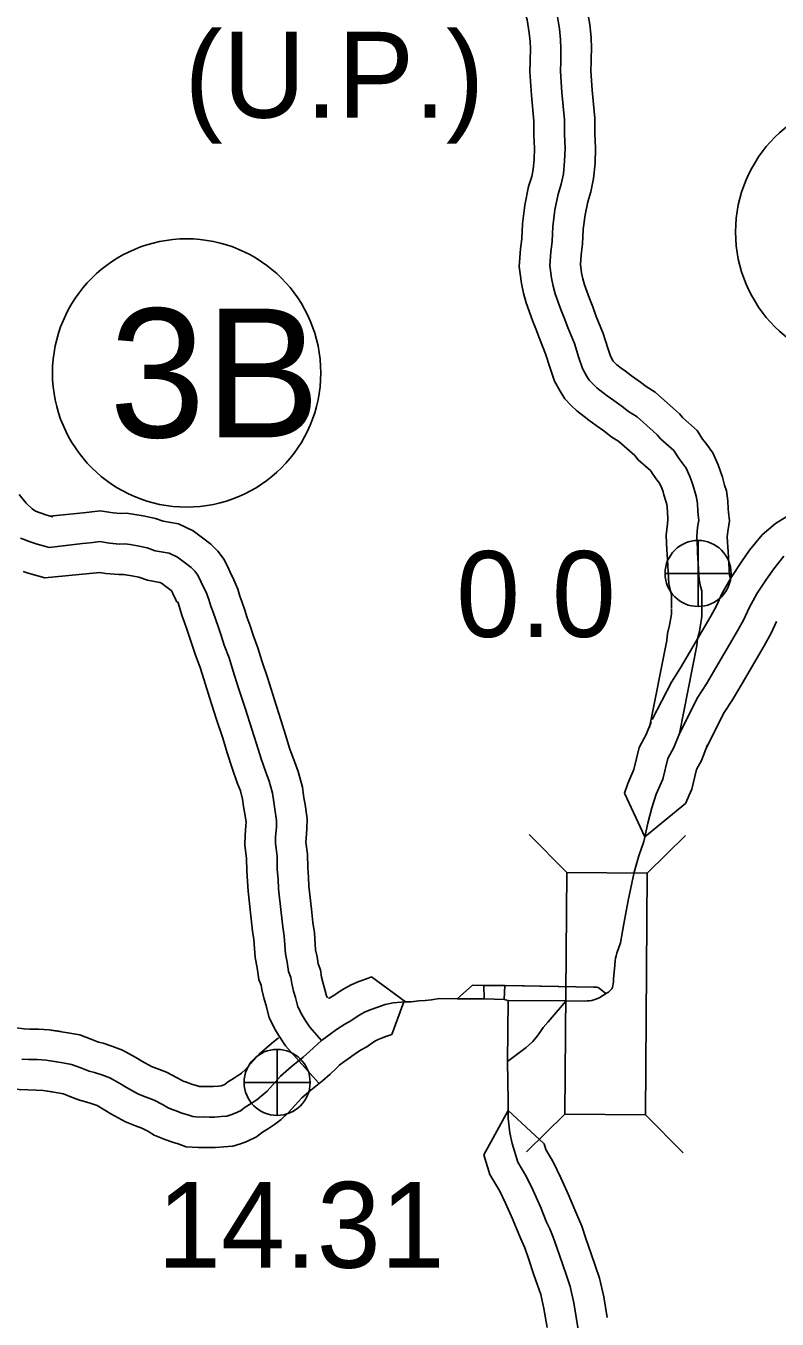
# Model space of a CAD drawing. Extents: x 31699 to 244310, y -8841 to 11474.
# Drawn here: x 136414.8 to 136661.2, y -2238.8 to -1814.7 of the extents above; entities that cross this region are included whole.
import ezdxf

# ---------------------------------------------------------------- set-up
doc = ezdxf.new("R2010")
doc.units = 0
for name, color, linetype in [('B_Logo', 7, 'Continuous'), ('Level 21', 7, 'Continuous'), ('Level 55', 7, 'Continuous'), ('R_Border Notes', 7, 'Continuous'), ('R_XS_EARTHWORK_STAGE1', 7, 'Continuous'), ('R_XS_EARTHWORK_STAGE2', 7, 'Continuous'), ('S_AREA_CALC', 7, 'Continuous'), ('S_WALL', 7, 'Continuous'), ('S_WALL_ANNOT', 7, 'Continuous')]:
    doc.layers.add(name, color=color, linetype=linetype)

msp = doc.modelspace()

# ---------------------------------------------------------------- linework, layer by layer
at = {"layer": 'B_Logo'}
for points in [[(136590.22, -1826.11), (136590.27, -1822.18), (136590.17, -1819.17), (136589.8, -1815.63), (136588.93, -1810.42), (136587.71, -1806.46), (136586.55, -1802.78), (136585.4, -1798.1), (136584.31, -1794.15), (136582.52, -1787.19), (136580.17, -1776.75), (136578.83, -1771.26), (136578.21, -1767.05), (136577.65, -1763.97), (136576.47, -1761.3), (136576.1, -1758.69), (136574.81, -1752.09)], [(136620.57, -1947.65), (136615.26, -1942.92), (136612.42, -1941.22), (136610.37, -1939.52), (136607.59, -1937.62), (136605.42, -1936), (136603.96, -1934.91), (136602.05, -1933.42), (136600.73, -1932.14), (136599.48, -1930.86), (136598.63, -1929.45), (136597.32, -1927.1), (136596.1, -1923.55), (136594.68, -1918.93), (136592.54, -1913.63), (136591.38, -1910.48), (136590.28, -1907.73), (136588.4, -1902.57), (136587.76, -1900.03), (136587.19, -1897.49), (136586.64, -1893.34), (136586.95, -1888.81), (136587.39, -1885.41), (136587.64, -1880.54), (136588.3, -1875.07), (136589.35, -1869.88), (136590.39, -1866.62), (136591.09, -1863.29), (136591.47, -1859.09), (136591.64, -1854.89), (136591.43, -1850.28), (136591.41, -1845.48), (136590.58, -1836.59), (136590.12, -1829.65), (136590.22, -1826.18), (136590.22, -1826.11)], [(136636.48, -2005.55), (136636.48, -2000.02), (136636.09, -1998.61), (136635.59, -1996.27), (136635.08, -1987.52), (136635.03, -1986.18), (136634.81, -1982.04), (136635.1, -1979.25), (136635.46, -1976.85), (136635.28, -1975.18), (136635.16, -1973.71), (136635.05, -1971.44), (136634.74, -1969.43), (136634.36, -1968.16), (136633.65, -1965.61), (136633.2, -1964.21), (136632.55, -1962.53), (136631.32, -1959.72), (136629.75, -1957.56), (136628.56, -1956.01), (136627.25, -1954), (136622.9, -1950.14), (136621.85, -1948.8), (136620.57, -1947.65)], [(136413.04, -1982.69), (136416.17, -1983.93), (136416.84, -1984.12), (136418.44, -1984.65), (136420.91, -1985.36), (136422.44, -1985.75)], [(136422.44, -1985.75), (136433.36, -1984.5)], [(136511.75, -2147.42), (136507.87, -2143.11), (136506.36, -2140.75), (136505.38, -2139.14), (136504.01, -2136.46), (136503.18, -2133.38), (136502.6, -2131.3), (136501.97, -2128.76), (136501.65, -2126.82), (136500.94, -2124.88), (136500.44, -2121.8), (136499.88, -2118.99), (136499.54, -2113.25), (136499.04, -2110.17), (136498.49, -2105.5), (136497.64, -2097.68), (136497.48, -2094.54), (136497.24, -2091.33), (136497.16, -2087.06), (136496.6, -2082.85), (136496.69, -2080.65), (136496.93, -2077.52), (136497.02, -2075.31), (136496.46, -2071.57), (136496.08, -2069.3), (136495.72, -2066.36), (136494.63, -2062.41), (136493.46, -2059.46), (136491.91, -2055.04), (136490.37, -2050.15), (136488.89, -2045.32), (136486.76, -2038.76), (136484.57, -2031.86), (136482.64, -2025.97), (136481.42, -2021.95), (136479.86, -2017.79), (136478.83, -2014.65), (136477.93, -2012.03), (136477.09, -2009.49), (136476.25, -2006.94), (136475.47, -2005), (136474.83, -2002.79), (136473.86, -2000.44), (136472.75, -1998.16), (136472.3, -1997.15), (136471.19, -1994.87), (136470.21, -1993.53), (136468.96, -1992.31), (136466.71, -1990.62), (136464.47, -1988.92), (136461.75, -1987.62), (136457.23, -1986.84), (136454.58, -1985.87), (136451.39, -1985.24), (136449, -1984.81), (136447.27, -1984.59), (136445.54, -1984.64), (136442.22, -1984.33), (136439.03, -1983.83), (136436.76, -1984.14), (136434.63, -1984.38), (136433.36, -1984.5)], [(136629.12, -2046.78), (136635.17, -2034.9), (136638.01, -2030.46), (136641.06, -2025.29), (136648.18, -2013.16), (136650.22, -2009.38), (136651.99, -2005.53), (136654.64, -2000.76), (136657.69, -1996.12), (136660.12, -1992.74), (136663.42, -1988.64)], [(136629.12, -2046.78), (136634.82, -2017.88), (136635.11, -2015.75), (136635.67, -2013.29), (136635.95, -2011.82), (136636.17, -2010.49), (136636.38, -2009.16), (136636.52, -2008.16), (136636.53, -2007.36), (136636.48, -2005.55)], [(136605.05, -2132.09), (136605.44, -2131.84), (136605.82, -2131.57), (136606.23, -2131.26), (136606.5, -2131.01), (136606.74, -2130.77), (136606.94, -2130.5), (136607.1, -2130.25), (136607.2, -2130.01), (136607.32, -2129.52), (136607.41, -2128.89), (136607.48, -2128.14), (136607.55, -2127.15), (136607.75, -2125.01), (136607.95, -2122.77), (136608.09, -2121.39), (136608.22, -2120.43), (136608.38, -2119.66), (136608.62, -2118.86), (136609.81, -2115.43), (136610.94, -2109.24), (136612.29, -2101.58), (136614.32, -2092.26), (136615.77, -2086.87), (136617.42, -2082.22), (136618.75, -2076.16), (136620.07, -2071.17), (136621.52, -2066.71), (136623.7, -2061.8), (136625.3, -2054.95), (136627.27, -2051.36), (136629.12, -2046.78)], [(136556.29, -2133.85), (136561.27, -2129.3), (136564.99, -2129.47)], [(136564.99, -2129.47), (136571.92, -2129.48)], [(136564.99, -2129.47), (136565.08, -2133.81)], [(136571.92, -2129.48), (136571.6, -2134.02)], [(136572.4, -2129.48), (136600.9, -2129.96), (136601.58, -2129.96), (136602.07, -2130.01), (136602.47, -2130.12), (136602.87, -2130.36), (136605.05, -2132.09)], [(136572.71, -2154.32), (136578.82, -2149.72), (136581.04, -2147.74), (136582.52, -2146.02), (136583.54, -2144.56), (136584.48, -2143.17), (136586.1, -2141.39), (136591.94, -2134.47), (136597.94, -2134.52), (136598.87, -2134.48), (136599.59, -2134.43), (136600.36, -2134.32), (136600.72, -2134.25), (136601.05, -2134.16), (136601.77, -2133.9), (136602.54, -2133.54), (136603.21, -2133.2), (136603.83, -2132.84), (136604.46, -2132.47), (136605.05, -2132.09)], [(136511.75, -2147.42), (136514.63, -2145.39), (136516.71, -2143.81), (136519.4, -2142.1), (136521.34, -2140.99), (136522.81, -2140.01), (136524.35, -2139.02), (136525.89, -2138.17), (136527.7, -2137.39), (136529.84, -2136.62), (136532.58, -2135.65), (136535.25, -2135.08), (136539.24, -2134.79), (136541.11, -2134.74), (136543.71, -2134.5), (136545.77, -2134.33), (136547.77, -2134.08), (136550.3, -2133.71), (136556.29, -2133.85)], [(136556.29, -2133.85), (136565.08, -2133.81)], [(136565.11, -2133.81), (136571.64, -2134.02)], [(136571.6, -2134.02), (136573, -2134.37)], [(136573, -2134.37), (136572.71, -2154.32)], [(136573, -2134.37), (136591.94, -2134.47)], [(136421.42, -2153.92), (136426.94, -2154.8), (136429.79, -2155.3), (136432.78, -2156.47), (136435.49, -2157.5), (136437.29, -2157.99), (136439.74, -2158.75), (136442.33, -2159.72), (136445.77, -2161.62), (136447.75, -2162.85), (136451.72, -2165.09), (136454.24, -2166.06), (136456.82, -2167.02), (136459.6, -2168.45), (136461.46, -2169.54), (136462.72, -2170.09), (136464.11, -2170.57), (136465.96, -2171.26), (136467.89, -2171.82), (136469.55, -2172.44), (136471.54, -2172.59), (136473.34, -2172.55), (136475, -2172.56), (136476.67, -2172.58), (136478.87, -2172.41), (136480.73, -2172.23), (136482, -2171.84), (136483.4, -2171.33), (136485.21, -2170.48), (136486.69, -2169.36), (136488.63, -2168.11), (136489.64, -2167.46), (136490.57, -2166.87), (136491.98, -2165.75), (136493.87, -2164.04), (136498.31, -2159.15), (136501.81, -2156.12), (136505.7, -2152.96), (136507.85, -2151.11), (136511.75, -2147.42)], [(136413.43, -2153.58), (136415.76, -2153.7), (136418.55, -2153.74), (136421.42, -2153.92), (136424.95, -2154.43)], [(136572.71, -2154.32), (136572.91, -2167.4), (136572.98, -2173.01), (136573.53, -2177.75), (136574.29, -2181.23), (136576.15, -2187.33), (136579.03, -2192.16), (136581.18, -2196.66), (136583.58, -2202.02), (136585.59, -2206.99), (136586.63, -2209.27), (136587.74, -2211.95), (136589.03, -2215.63), (136590.77, -2220.73), (136592.06, -2224.48), (136593.29, -2228.09), (136594.49, -2233.45), (136596.06, -2242.87)]]:
    msp.add_lwpolyline(points, dxfattribs=at)
at = {"layer": 'Level 21'}
for p, q in [((136635.25, -2005.13), (136635.25, -1983.46)), ((136624.42, -1994.3), (136646.09, -1994.3)), ((136497.19, -2172.04), (136497.19, -2150.37)), ((136486.35, -2161.21), (136508.02, -2161.21))]:
    msp.add_line(p, q, dxfattribs=at)
for centre in [(136635.25, -1994.3), (136497.19, -2161.21)]:
    msp.add_circle(centre, 10.83, dxfattribs=at)
at = {"layer": 'Level 55'}
for points in [[(136612.75, -1954.08), (136609.31, -1951.01), (136606.63, -1949.41), (136604.35, -1947.52), (136601.78, -1945.76), (136599.43, -1944.01), (136597.9, -1942.87), (136595.47, -1940.98), (136593.66, -1939.22), (136591.51, -1937.01), (136589.97, -1934.46), (136588.16, -1931.19), (136586.59, -1926.64), (136585.25, -1922.27), (136583.22, -1917.24), (136582.05, -1914.07), (136580.93, -1911.3), (136578.83, -1905.5), (136578.04, -1902.34), (136577.34, -1899.25), (136576.59, -1893.66), (136577, -1887.82), (136577.42, -1884.51), (136577.67, -1879.68), (136578.42, -1873.48), (136579.66, -1867.37), (136580.7, -1864.07), (136581.18, -1861.81), (136581.49, -1858.43), (136581.63, -1854.91), (136581.43, -1850.54), (136581.41, -1845.96), (136580.61, -1837.39), (136580.11, -1829.83), (136580.21, -1826.4)], [(136627.21, -1940.17), (136621.21, -1934.82), (136618.2, -1933.02), (136616.39, -1931.53), (136613.41, -1929.49), (136611.4, -1927.98), (136610.03, -1926.96), (136608.63, -1925.87), (136607.8, -1925.07), (136607.45, -1924.71), (136607.29, -1924.44), (136606.49, -1923.01), (136605.61, -1920.45), (136604.12, -1915.58), (136601.87, -1910.02), (136600.71, -1906.88), (136599.62, -1904.16), (136597.98, -1899.64), (136597.49, -1897.71), (136597.05, -1895.72), (136596.68, -1893.02), (136596.91, -1889.79), (136597.36, -1886.3), (136597.61, -1881.4), (136598.18, -1876.67), (136599.05, -1872.4), (136600.07, -1869.17), (136601, -1864.78), (136601.45, -1859.75), (136601.65, -1854.87), (136601.43, -1850.03), (136601.41, -1844.99), (136600.55, -1835.8), (136600.13, -1829.47), (136600.22, -1826.38), (136600.23, -1825.54)], [(136619.31, -2044.84), (136624.95, -2016.24), (136625.26, -2013.97), (136625.88, -2011.23), (136626.1, -2010.08), (136626.29, -2008.9), (136626.49, -2007.65), (136626.53, -2007.4), (136626.49, -2005.82)]]:
    msp.add_lwpolyline(points, dxfattribs=at)
at = {"layer": 'R_Border Notes'}
for centre in [(136691.55, -1882.31), (136467.5, -1928.54)]:
    msp.add_circle(centre, 44, dxfattribs=at)
at = {"layer": 'R_XS_EARTHWORK_STAGE1'}
for p, q in [((136592.15, -2092.42), (136579.8, -2079.88)), ((136618.55, -2092.62), (136631.08, -2080.26)), ((136591.56, -2171.62), (136579.02, -2183.97)), ((136617.96, -2171.81), (136630.31, -2184.35))]:
    msp.add_line(p, q, dxfattribs=at)
msp.add_lwpolyline([(136617.96, -2171.81), (136618.55, -2092.62), (136592.15, -2092.42), (136591.56, -2171.62)], close=True, dxfattribs=at)
at = {"layer": 'R_XS_EARTHWORK_STAGE2'}
for points in [[(136600.23, -1825.54), (136600.27, -1822.06), (136600.15, -1818.5), (136599.72, -1814.29), (136598.68, -1808.1), (136597.25, -1803.49), (136596.18, -1800.09), (136595.08, -1795.58), (136593.97, -1791.57), (136592.24, -1784.84), (136589.91, -1774.46), (136588.66, -1769.34), (136588.08, -1765.42), (136584.75, -1750.96)], [(136580.21, -1826.4), (136580.22, -1825.98), (136580.26, -1822.29), (136580.18, -1819.85), (136579.89, -1816.97), (136579.18, -1812.73), (136578.16, -1809.44), (136576.91, -1805.47), (136575.72, -1800.62), (136574.65, -1796.72), (136572.8, -1789.53), (136570.44, -1779.03), (136569.01, -1773.18), (136568.34, -1768.68), (136567.78, -1765.61), (136564.88, -1753.22)], [(136645.72, -1995.84), (136645.52, -1994.91), (136645.07, -1987.04), (136645.02, -1985.72), (136644.84, -1982.31), (136645.03, -1980.51), (136645.54, -1977.05), (136645.24, -1974.24), (136645.14, -1973.07), (136645.02, -1970.43), (136644.52, -1967.2), (136643.96, -1965.37), (136643.24, -1962.75), (136642.64, -1960.88), (136641.8, -1958.72), (136640.04, -1954.7), (136637.76, -1951.58), (136636.74, -1950.25), (136634.9, -1947.41), (136630.22, -1943.27), (136629.18, -1941.94), (136627.21, -1940.17)], [(136626.48, -2005.57), (136626.48, -2001.36), (136626.38, -2000.99), (136625.65, -1997.62), (136625.09, -1988), (136625.04, -1986.65), (136624.78, -1981.78), (136625.18, -1977.98), (136625.38, -1976.64), (136625.32, -1976.12), (136625.18, -1974.34), (136625.09, -1972.45), (136624.97, -1971.66), (136624.75, -1970.94), (136624.07, -1968.48), (136623.77, -1967.54), (136623.31, -1966.34), (136622.6, -1964.73), (136621.73, -1963.55), (136620.38, -1961.78), (136619.61, -1960.58), (136615.58, -1957.02), (136614.52, -1955.66), (136612.75, -1954.08)], [(136572.71, -2154.32), (136578.82, -2149.72), (136581.04, -2147.74), (136582.52, -2146.02), (136583.54, -2144.56), (136584.48, -2143.17), (136586.1, -2141.39), (136591.94, -2134.47), (136597.94, -2134.52), (136598.87, -2134.48), (136599.59, -2134.43), (136600.36, -2134.32), (136600.72, -2134.25), (136601.05, -2134.16), (136601.77, -2133.9), (136602.54, -2133.54), (136603.21, -2133.2), (136603.83, -2132.84), (136604.46, -2132.47), (136605.05, -2132.09)], [(136571.6, -2134.02), (136573, -2134.37)], [(136573, -2134.37), (136572.71, -2154.32)], [(136573, -2134.37), (136591.94, -2134.47)], [(136405.33, -2142.57), (136407.18, -2142.85), (136410.57, -2143.2), (136414.23, -2143.61), (136416.09, -2143.7), (136418.94, -2143.75), (136422.44, -2143.97), (136426.37, -2144.53)], [(136422.99, -2144.05), (136428.59, -2144.94), (136432.5, -2145.62), (136436.37, -2147.14), (136438.59, -2147.98), (136440.08, -2148.39), (136442.97, -2149.28), (136446.52, -2150.61), (136450.82, -2152.99), (136452.84, -2154.24), (136455.99, -2156.02), (136457.77, -2156.7), (136460.88, -2157.86), (136464.43, -2159.69), (136466, -2160.61), (136466.36, -2160.77), (136467.49, -2161.16), (136469.09, -2161.76), (136471.03, -2162.32), (136471.73, -2162.58), (136471.8, -2162.58), (136473.27, -2162.54), (136475.12, -2162.57), (136476.33, -2162.58), (136477.99, -2162.45), (136478.78, -2162.37), (136478.81, -2162.36), (136479.54, -2162.09), (136480.01, -2161.87), (136480.96, -2161.15), (136483.2, -2159.72), (136484.24, -2159.04), (136484.79, -2158.69), (136485.5, -2158.13), (136486.78, -2156.96), (136491.31, -2151.98), (136495.38, -2148.46), (136497.66, -2146.6)], [(136572.71, -2154.32), (136572.91, -2167.4), (136572.95, -2170.45)], [(136419.84, -2163.8), (136425.29, -2164.67), (136427.08, -2164.98), (136429.18, -2165.8), (136432.4, -2167.02), (136434.49, -2167.59), (136436.51, -2168.22), (136438.13, -2168.82), (136440.71, -2170.26), (136442.66, -2171.46), (136447.45, -2174.17), (136450.71, -2175.41), (136452.77, -2176.18), (136454.78, -2177.21), (136456.91, -2178.47), (136459.08, -2179.41), (136460.73, -2179.99), (136462.83, -2180.77), (136464.75, -2181.32), (136467.36, -2182.3), (136471.28, -2182.6), (136473.41, -2182.55), (136474.89, -2182.56), (136477.01, -2182.59), (136479.74, -2182.37), (136482.68, -2182.09), (136485.19, -2181.33), (136487.26, -2180.56), (136490.41, -2179.09), (136492.41, -2177.57), (136494.06, -2176.51), (136495.03, -2175.88), (136496.36, -2175.04), (136498.46, -2173.37), (136500.95, -2171.11), (136505.31, -2166.31), (136508.23, -2163.78), (136512.11, -2160.64), (136514.55, -2158.55), (136518.63, -2154.68)], [(136402.29, -2162.34), (136404.63, -2162.7), (136408.43, -2163.09), (136412.63, -2163.56), (136415.43, -2163.69), (136418.16, -2163.74), (136420.4, -2163.88), (136423.53, -2164.33)], [(136584.78, -2181.34), (136585.36, -2183.25), (136587.86, -2187.44), (136590.25, -2192.46), (136592.78, -2198.1), (136594.78, -2203.03), (136595.81, -2205.29), (136597.09, -2208.39), (136598.48, -2212.36), (136600.23, -2217.48), (136601.52, -2221.25), (136602.93, -2225.38), (136604.31, -2231.53), (136605.44, -2238.35)], [(136564.98, -2184.99), (136566.94, -2191.4), (136570.2, -2196.88), (136572.1, -2200.86), (136574.38, -2205.95), (136576.41, -2210.94), (136577.46, -2213.24), (136578.39, -2215.51), (136579.58, -2218.91), (136581.31, -2223.97), (136582.6, -2227.71), (136583.65, -2230.81), (136584.68, -2235.37), (136585.71, -2241.62)]]:
    msp.add_lwpolyline(points, dxfattribs=at)
at = {"layer": 'S_AREA_CALC'}
for points in [[(136412.63, -1968.42), (136414.91, -1971.2), (136416.88, -1973.11), (136417.91, -1973.86), (136419.43, -1974.46), (136419.79, -1974.57), (136421.38, -1975.09), (136423.53, -1975.71), (136422.59, -1975.47)], [(136485.85, -2004.12), (136485.65, -2003.52), (136484.94, -2001.74), (136484.28, -1999.47), (136482.98, -1996.34), (136481.81, -1993.92), (136481.35, -1992.91), (136479.79, -1989.7), (136477.78, -1986.94), (136475.48, -1984.7), (136472.73, -1982.63), (136469.69, -1980.34), (136464.82, -1978.01), (136459.82, -1977.14), (136457.28, -1976.22), (136453.25, -1975.41), (136450.51, -1974.92), (136447.77, -1974.57), (136445.86, -1974.63), (136443.45, -1974.4), (136439.13, -1973.72), (136435.52, -1974.21), (136433.59, -1974.43), (136422.59, -1975.47)], [(136640.76, -2005.85), (136641.27, -2004.91), (136643.07, -2001.01), (136646.08, -1995.58), (136649.45, -1990.45), (136652.16, -1986.68), (136656.23, -1981.63), (136660.59, -1977.93), (136665.83, -1974.77)], [(136413.89, -1993.68), (136415.5, -1994.21), (136418.29, -1995.01), (136421.02, -1995.71)], [(136464.31, -2003.66), (136463.7, -2002.4), (136463.24, -2001.4), (136462.6, -2000.08), (136462.44, -1999.92), (136460.69, -1998.6), (136459.24, -1997.51), (136458.68, -1997.24), (136454.65, -1996.54), (136451.88, -1995.53), (136449.53, -1995.06), (136447.49, -1994.7), (136446.77, -1994.61), (136445.22, -1994.65), (136440.98, -1994.26), (136438.92, -1993.94), (136438, -1994.06), (136435.66, -1994.33), (136421.02, -1995.71)], [(136513.73, -2133.5), (136513.4, -2132.84), (136512.83, -2130.73), (136512.27, -2128.75), (136511.77, -2126.74), (136511.38, -2124.28), (136510.66, -2122.33), (136510.28, -2120.01), (136509.82, -2117.7), (136509.49, -2112.15), (136508.94, -2108.79), (136508.43, -2104.37), (136507.61, -2096.87), (136507.46, -2093.91), (136507.24, -2090.87), (136507.14, -2086.3), (136506.63, -2082.4), (136506.68, -2081.23), (136506.91, -2078.09), (136507.05, -2074.78), (136506.34, -2070.02), (136505.98, -2067.86), (136505.55, -2064.4), (136504.12, -2059.23), (136502.83, -2055.96), (136501.4, -2051.87), (136499.91, -2047.17), (136498.42, -2042.32), (136496.28, -2035.71), (136494.09, -2028.79), (136492.17, -2022.95), (136490.89, -2018.74), (136489.3, -2014.49), (136488.31, -2011.45), (136487.4, -2008.83), (136486.59, -2006.36), (136485.65, -2003.52), (136484.94, -2001.74), (136484.73, -2001)], [(136620.21, -2042.24), (136626.48, -2029.92), (136629.49, -2025.22), (136632.45, -2020.22), (136639.47, -2008.26), (136641.27, -2004.91), (136643.07, -2001.01), (136643.46, -2000.31)], [(136510.81, -2161.33), (136499.89, -2149.19), (136497.88, -2146.05), (136496.64, -2144.02), (136494.63, -2140.07), (136493.54, -2136.02), (136492.94, -2133.86), (136492.16, -2130.77), (136491.93, -2129.36), (136491.23, -2127.42), (136490.6, -2123.6), (136489.93, -2120.28), (136489.58, -2114.35), (136489.13, -2111.56), (136488.55, -2106.62), (136487.67, -2098.48), (136487.49, -2095.16), (136487.25, -2091.8), (136487.17, -2087.82), (136486.58, -2083.3), (136486.71, -2080.07), (136486.94, -2076.94), (136486.99, -2075.85), (136486.58, -2073.12), (136486.18, -2070.73), (136485.88, -2068.32), (136485.13, -2065.58), (136484.09, -2062.95), (136482.42, -2058.2), (136480.82, -2053.12), (136479.35, -2048.33), (136477.24, -2041.81), (136475.05, -2034.93), (136473.1, -2028.98), (136471.94, -2025.16), (136470.42, -2021.1), (136469.35, -2017.84), (136468.45, -2015.23), (136467.59, -2012.61), (136466.85, -2010.37), (136466.01, -2008.26), (136464.64, -2003.56)], [(136638.03, -2051.32), (136643.86, -2039.88), (136646.53, -2035.7), (136649.68, -2030.37), (136656.9, -2018.07), (136659.17, -2013.85), (136660.92, -2010.05), (136660.95, -2010.01)], [(136611.13, -2066.32), (136612.16, -2063.13), (136614.18, -2058.6), (136615.88, -2051.33), (136618.22, -2047.07), (136619.84, -2043.04)], [(136631.09, -2069.79), (136633.22, -2065), (136634.73, -2058.56), (136636.32, -2055.66), (136638.39, -2050.52)], [(136611.13, -2066.32), (136617.76, -2080.67), (136631.09, -2069.79)], [(136605.05, -2132.09), (136605.44, -2131.84), (136605.82, -2131.57), (136606.23, -2131.26), (136606.5, -2131.01), (136606.74, -2130.77), (136606.94, -2130.5), (136607.1, -2130.25), (136607.2, -2130.01), (136607.32, -2129.52), (136607.41, -2128.89), (136607.48, -2128.14), (136607.55, -2127.15), (136607.75, -2125.01), (136607.95, -2122.77), (136608.09, -2121.39), (136608.22, -2120.43), (136608.38, -2119.66), (136608.62, -2118.86), (136609.81, -2115.43), (136610.94, -2109.24), (136612.29, -2101.58), (136614.32, -2092.26), (136615.77, -2086.87), (136617.42, -2082.22), (136617.76, -2080.67)], [(136514.09, -2133.62), (136514.22, -2133.54), (136516.07, -2132.48), (136517.35, -2131.63), (136519.24, -2130.42), (136521.48, -2129.18), (136524.01, -2128.09), (136526.46, -2127.2), (136528.11, -2126.62)], [(136528.11, -2126.62), (136539.24, -2134.79)], [(136556.29, -2133.85), (136561.27, -2129.3), (136564.99, -2129.47)], [(136564.99, -2129.47), (136571.92, -2129.48)], [(136564.99, -2129.47), (136565.08, -2133.81)], [(136571.92, -2129.48), (136571.6, -2134.02)], [(136571.92, -2129.48), (136600.9, -2129.96), (136601.58, -2129.96), (136602.07, -2130.01), (136602.47, -2130.12), (136602.87, -2130.36), (136605.05, -2132.09)], [(136538.75, -2134.82), (136534.79, -2145.47)], [(136538.75, -2134.82), (136539.24, -2134.79), (136541.11, -2134.74), (136543.71, -2134.5), (136545.77, -2134.33), (136547.77, -2134.08), (136550.3, -2133.71), (136556.29, -2133.85)], [(136556.29, -2133.85), (136565.08, -2133.81)], [(136565.08, -2133.81), (136571.6, -2134.02)], [(136517.52, -2155.59), (136520.54, -2153.46), (136522.43, -2152.02), (136524.57, -2150.67), (136526.6, -2149.5), (136528.28, -2148.38), (136529.47, -2147.62), (136530.3, -2147.16), (136531.39, -2146.69), (136533.21, -2146.03), (136534.79, -2145.47)], [(136564.98, -2184.99), (136572.95, -2170.45), (136584.78, -2181.34)]]:
    msp.add_lwpolyline(points, dxfattribs=at)

# ---------------------------------------------------------------- texts
at = {"layer": 'R_Border Notes'}
msp.add_text('3B', height=42.24, dxfattribs=at).set_placement((136442.17, -1949.66))
at = {"layer": 'S_WALL'}
msp.add_text('(U.P.)', height=28.16, dxfattribs=at).set_placement((136466.79, -1844.82))
at = {"layer": 'S_WALL_ANNOT'}
for s, p in [('0.0', (136555.91, -2015.11)), ('14.31', (136457.84, -2221.99))]:
    msp.add_text(s, height=28.16, dxfattribs=at).set_placement(p)

doc.saveas('drawing.dxf')
